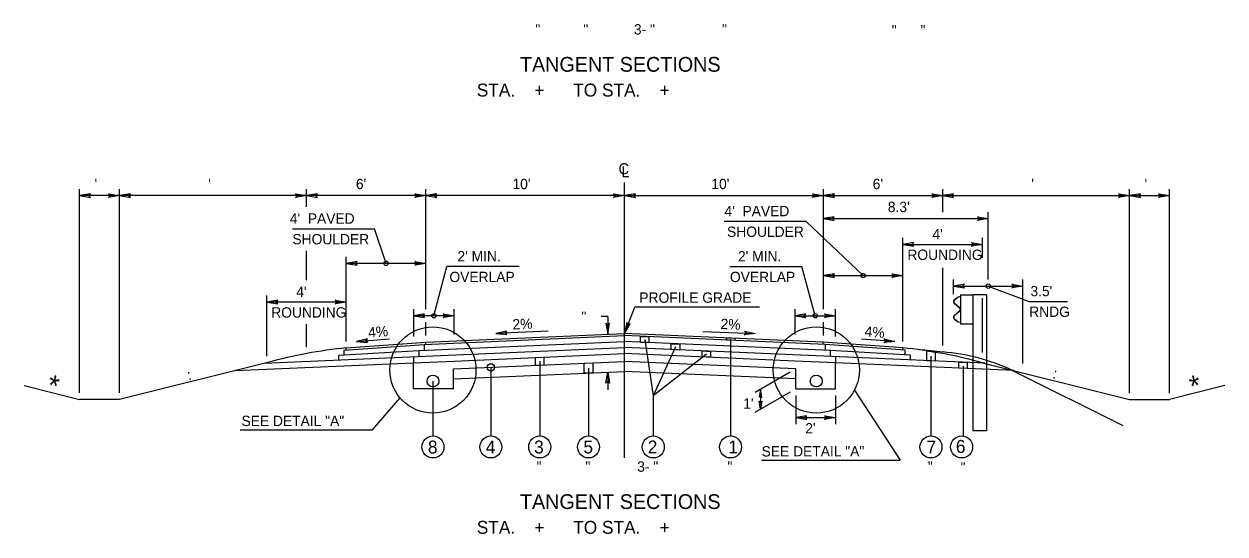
# Model space of a CAD drawing. Extents: x -592 to 1199, y -590 to 416.
# Drawn here: x -407.7 to -244.9, y 160.9 to 230 of the extents above; entities that cross this region are included whole.
import ezdxf

# ---------------------------------------------------------------- set-up
doc = ezdxf.new("R2010")
doc.units = 0
doc.layers.add('1', color=7, linetype='Continuous')
doc.layers.add('Des_ Drain_ Ftrs', color=7, linetype='Continuous')

msp = doc.modelspace()

# ---------------------------------------------------------------- linework, layer by layer
at = {"layer": '1'}
for p, q in [((-326.29, 171.24), (-326.29, 208.53)), ((-400.15, 180.04), (-400.15, 207.65)), ((-394.76, 206.77), (-400.15, 206.77)), ((-394.76, 180.04), (-394.76, 207.65)), ((-369.4, 206.77), (-394.76, 206.77)), ((-369.4, 205.27), (-369.4, 207.65)), ((-353.23, 206.77), (-369.4, 206.77)), ((-353.23, 191.38), (-353.23, 207.65)), ((-326.29, 206.77), (-353.23, 206.77)), ((-326.29, 206.77), (-299.35, 206.77)), ((-299.35, 191.38), (-299.35, 207.65)), ((-299.35, 206.77), (-283.18, 206.77)), ((-283.18, 204.54), (-283.18, 207.65)), ((-283.18, 206.77), (-257.84, 206.77)), ((-257.84, 180.03), (-257.84, 207.65)), ((-257.84, 206.77), (-252.45, 206.77)), ((-252.45, 180.03), (-252.45, 207.65)), ((-299.36, 203.66), (-277, 203.66)), ((-277, 195.39), (-277, 204.54)), ((-371.31, 202.27), (-360.17, 202.27)), ((-358.62, 197.6), (-360.17, 202.27)), ((-301.67, 203.28), (-312.81, 203.28)), ((-293.96, 195.94), (-301.67, 203.28)), ((-288.57, 187.03), (-288.57, 201.04)), ((-277.8, 198.35), (-277.8, 201.04)), ((-369.4, 195.33), (-369.4, 199.3)), ((-288.57, 200.16), (-277.8, 200.16)), ((-364.01, 187.03), (-364.01, 198.48)), ((-353.23, 197.6), (-364.01, 197.6)), ((-352.13, 190.5), (-350.37, 197.16)), ((-340.6, 197.16), (-350.37, 197.16)), ((-312.04, 197.16), (-302.28, 197.16)), ((-300.45, 190.5), (-302.28, 197.16)), ((-283.18, 186.48), (-283.18, 197)), ((-299.35, 195.94), (-288.57, 195.94)), ((-281.69, 193.44), (-281.69, 195.39)), ((-272.3, 184.04), (-272.3, 195.39)), ((-281.69, 194.51), (-272.3, 194.51)), ((-277, 194.51), (-271.44, 192.44)), ((-374.79, 185.03), (-374.79, 193.23)), ((-364.01, 192.35), (-374.78, 192.35)), ((-281.62, 192.22), (-280.89, 191.58)), ((-281.09, 193.04), (-281.61, 192.65)), ((-281.6, 192.24), (-280.87, 191.61)), ((-281.08, 193.01), (-281.59, 192.63)), ((-280.77, 193.1), (-281.09, 193.04)), ((-280.77, 193.07), (-281.08, 193.01)), ((-280.77, 193.32), (-280.77, 189.39)), ((-280.77, 193.32), (-279.09, 193.32)), ((-279.09, 193.32), (-279.09, 174.93)), ((-277.26, 193.32), (-279.09, 193.32)), ((-277.8, 185.51), (-277.8, 192.89)), ((-277.26, 193.32), (-277.26, 174.93)), ((-271.44, 192.44), (-266.28, 192.44)), ((-354.87, 187.69), (-354.87, 191.38)), ((-349.39, 190.5), (-354.87, 190.5)), ((-349.39, 187.98), (-349.39, 191.38)), ((-326.28, 188.1), (-324.9, 191.67)), ((-307.99, 191.67), (-324.9, 191.67)), ((-303.19, 187.98), (-303.19, 191.38)), ((-303.19, 190.5), (-297.71, 190.5)), ((-297.71, 187.69), (-297.71, 191.38)), ((-280.89, 191.13), (-281.62, 190.5)), ((-280.87, 191.11), (-281.6, 190.47)), ((-280.8, 191.4), (-280.8, 191.32)), ((-280.77, 191.4), (-280.77, 191.32)), ((-369.4, 186.26), (-369.4, 189.37)), ((-353.23, 187.81), (-353.23, 189.62)), ((-328.57, 190.38), (-329.45, 190.38)), ((-328.57, 190.38), (-328.57, 188.01)), ((-299.35, 187.81), (-299.35, 189.62)), ((-281.61, 190.06), (-281.09, 189.68)), ((-281.59, 190.09), (-281.08, 189.7)), ((-281.09, 189.68), (-280.77, 189.62)), ((-281.08, 189.7), (-280.77, 189.65)), ((-280.77, 189.39), (-279.09, 189.39)), ((-362.62, 187.03), (-358.13, 187.36)), ((-353.47, 186.62), (-326.29, 187.81)), ((-353.24, 186.93), (-326.29, 188.11)), ((-336.64, 188.43), (-343.73, 188.12)), ((-299.36, 186.93), (-326.29, 188.11)), ((-299.11, 186.62), (-326.29, 187.81)), ((-323.56, 187.28), (-322.4, 179.66)), ((-315.67, 188.39), (-308.58, 188.08)), ((-311.93, 187.32), (-311.93, 174.21)), ((-289.67, 187.02), (-294.16, 187.33)), ((-375.16, 184.06), (-326.29, 186.19)), ((-365.04, 185.18), (-354.18, 185.78)), ((-364.31, 185.83), (-353.47, 186.62)), ((-364.31, 185.22), (-364.31, 185.83)), ((-364.01, 186.15), (-353.24, 186.93)), ((-364.01, 185.85), (-364.01, 186.15)), ((-354.18, 185.78), (-326.29, 187)), ((-354.18, 185.78), (-354.18, 184.97)), ((-353.47, 186.62), (-353.47, 185.81)), ((-353.24, 186.63), (-353.24, 186.93)), ((-298.4, 185.78), (-326.29, 187)), ((-277.45, 184.06), (-326.29, 186.19)), ((-319.39, 186.3), (-322.4, 179.66)), ((-288.57, 186.15), (-299.36, 186.93)), ((-299.36, 186.63), (-299.36, 186.93)), ((-288.27, 185.83), (-299.11, 186.62)), ((-299.11, 186.62), (-299.11, 185.81)), ((-298.41, 185.78), (-298.41, 184.98)), ((-287.54, 185.18), (-298.41, 185.78)), ((-288.57, 185.85), (-288.57, 186.15)), ((-288.27, 185.22), (-288.27, 185.83)), ((-374.66, 184.18), (-394.76, 179.16)), ((-379.08, 183.07), (-354.88, 184.13)), ((-365.04, 184.5), (-365.04, 185.18)), ((-354.88, 184.94), (-354.88, 184.13)), ((-354.88, 184.13), (-349.39, 184.37)), ((-354.88, 180.59), (-354.88, 184.13)), ((-349.49, 183.29), (-326.29, 184.3)), ((-349.39, 184.37), (-326.29, 185.38)), ((-337.79, 184.34), (-337.79, 174.21)), ((-303.19, 184.37), (-326.29, 185.38)), ((-303.09, 183.29), (-326.29, 184.3)), ((-315.21, 185.28), (-322.4, 179.66)), ((-297.7, 184.13), (-303.19, 184.37)), ((-297.7, 184.94), (-297.7, 184.13)), ((-297.7, 180.59), (-297.7, 184.13)), ((-273.52, 183.08), (-297.7, 184.13)), ((-287.54, 184.5), (-287.54, 185.18)), ((-284.77, 185.04), (-284.77, 174.21)), ((-281.69, 185.38), (-281.69, 185.38)), ((-277.8, 184.14), (-257.84, 179.15)), ((-349.49, 180.59), (-349.49, 183.29)), ((-349.49, 181.94), (-326.29, 182.95)), ((-344.42, 183.51), (-344.42, 174.21)), ((-331.18, 183.42), (-331.18, 174.21)), ((-328.57, 182.86), (-328.57, 180.49)), ((-303.09, 181.94), (-326.29, 182.95)), ((-303.85, 182.85), (-308.61, 180.1)), ((-303.09, 180.59), (-303.09, 183.29)), ((-303.09, 183.29), (-303.09, 183.29)), ((-280.42, 183.68), (-280.42, 174.21)), ((-273.8, 183.14), (-258.75, 175.62)), ((-407.68, 181.04), (-400.15, 179.16)), ((-352.26, 181.66), (-352.26, 174.21)), ((-244.92, 181.04), (-252.45, 179.15)), ((-394.76, 179.16), (-400.15, 179.16)), ((-360.46, 175.06), (-356.72, 179.38)), ((-349.49, 180.59), (-354.88, 180.59)), ((-322.4, 179.66), (-322.4, 174.21)), ((-303.85, 180.15), (-308.63, 177.4)), ((-307.85, 180.54), (-307.87, 177.83)), ((-303.09, 180.59), (-297.7, 180.59)), ((-303.09, 179.71), (-303.09, 175.83)), ((-297.7, 179.71), (-297.7, 175.83)), ((-295.15, 180.42), (-288.95, 170.94)), ((-257.84, 179.15), (-252.45, 179.15)), ((-303.09, 176.71), (-297.7, 176.71)), ((-378.4, 175.06), (-360.46, 175.06)), ((-277.26, 174.93), (-279.09, 174.93)), ((-307.73, 170.94), (-288.95, 170.94))]:
    msp.add_line(p, q, dxfattribs=at)
for points in [[(-324.14, 186.9), (-324.14, 187.71), (-322.99, 187.66), (-322.99, 186.85)], [(-312.5, 187.51), (-311.36, 187.46), (-311.36, 187.16), (-312.5, 187.21)], [(-319.96, 186.72), (-318.81, 186.67), (-318.81, 185.86), (-319.96, 185.91)], [(-315.79, 185.73), (-314.64, 185.68), (-314.64, 184.87), (-315.79, 184.92)], [(-285.34, 185.74), (-284.19, 185.56), (-284.19, 184.35), (-285.34, 184.4)], [(-338.37, 184.85), (-337.22, 184.9), (-337.22, 183.82), (-338.37, 183.77)], [(-331.75, 184.06), (-330.61, 184.11), (-330.61, 182.76), (-331.75, 182.71)], [(-281, 184.21), (-279.86, 184.16), (-279.86, 183.35), (-281, 183.4)]]:
    msp.add_lwpolyline(points, close=True, dxfattribs=at)
for centre, radius in [((-358.62, 197.6), 0.3), ((-293.96, 195.94), 0.3), ((-277, 194.51), 0.3), ((-352.13, 190.5), 0.3), ((-300.45, 190.5), 0.3), ((-352.27, 183.15), 5.84), ((-300.31, 183.15), 5.84), ((-344.42, 183.51), 0.5), ((-352.26, 181.66), 0.808), ((-300.32, 181.66), 0.808), ((-352.26, 172.73), 1.49), ((-344.42, 172.73), 1.49), ((-337.79, 172.73), 1.49), ((-331.18, 172.73), 1.49), ((-322.4, 172.73), 1.49), ((-311.93, 172.73), 1.49), ((-284.77, 172.73), 1.49), ((-280.61, 172.73), 1.49)]:
    msp.add_circle(centre, radius, dxfattribs=at)
for centre, radius, start, end in [((-281.44, 192.43), 0.278, 126.9799, 229.021), ((-281.44, 192.43), 0.249, 126.9799, 229.021), ((-281.44, 190.29), 0.278, 130.979, 233.0201), ((-281.44, 190.29), 0.249, 130.979, 233.0201), ((-281.05, 191.4), 0.249, 0, 49.0365), ((-281.05, 191.32), 0.249, 310.9635, 0), ((-281.05, 191.4), 0.278, 0, 49.0365), ((-281.05, 191.32), 0.278, 310.9635, 0), ((-357.12, 119.32), 67.19, 95.8795, 105.1262), ((-295.46, 119.32), 67.19, 74.7611, 84.1196), ((-294.01, 84.93), 101.24, 83.8633, 85.6775), ((-285.31, 158.31), 27.37, 65.1374, 85.5513)]:
    msp.add_arc(centre, radius, start, end, dxfattribs=at)
at = {"layer": 'Des_ Drain_ Ftrs'}
for points in [[(-400.15, 206.77), (-398.66, 206.52), (-398.96, 206.77), (-398.66, 207.01)], [(-394.76, 206.77), (-396.25, 206.52), (-395.95, 206.77), (-396.25, 207.01)], [(-394.76, 206.77), (-393.27, 206.52), (-393.57, 206.77), (-393.27, 207.01)], [(-369.4, 206.77), (-370.88, 206.52), (-370.59, 206.77), (-370.88, 207.01)], [(-369.4, 206.77), (-367.91, 206.52), (-368.2, 206.77), (-367.91, 207.01)], [(-353.23, 206.77), (-354.72, 206.52), (-354.42, 206.77), (-354.72, 207.01)], [(-353.23, 206.77), (-351.74, 206.52), (-352.04, 206.77), (-351.74, 207.01)], [(-326.29, 206.77), (-327.78, 206.52), (-327.48, 206.77), (-327.78, 207.01)], [(-326.29, 206.77), (-324.8, 206.52), (-325.1, 206.77), (-324.8, 207.01)], [(-299.35, 206.77), (-300.84, 206.52), (-300.54, 206.77), (-300.84, 207.01)], [(-299.35, 206.77), (-297.86, 206.52), (-298.16, 206.77), (-297.86, 207.01)], [(-283.18, 206.77), (-284.67, 206.52), (-284.38, 206.77), (-284.67, 207.01)], [(-283.18, 206.77), (-281.7, 206.52), (-281.99, 206.77), (-281.7, 207.01)], [(-257.84, 206.77), (-259.33, 206.52), (-259.04, 206.77), (-259.33, 207.01)], [(-257.84, 206.77), (-256.35, 206.52), (-256.65, 206.77), (-256.35, 207.01)], [(-252.45, 206.77), (-253.94, 206.52), (-253.65, 206.77), (-253.94, 207.01)], [(-299.36, 203.66), (-297.87, 203.42), (-298.16, 203.66), (-297.87, 203.91)], [(-277, 203.66), (-278.48, 203.42), (-278.19, 203.66), (-278.48, 203.91)], [(-288.57, 200.16), (-287.08, 199.91), (-287.38, 200.16), (-287.08, 200.41)], [(-277.8, 200.16), (-279.28, 199.91), (-278.99, 200.16), (-279.28, 200.41)], [(-364.01, 197.6), (-362.52, 197.35), (-362.82, 197.6), (-362.52, 197.84)], [(-353.23, 197.6), (-354.72, 197.35), (-354.42, 197.6), (-354.72, 197.84)], [(-299.35, 195.94), (-297.86, 195.69), (-298.16, 195.94), (-297.86, 196.19)], [(-288.57, 195.94), (-290.06, 195.69), (-289.77, 195.94), (-290.06, 196.19)], [(-281.69, 194.51), (-280.2, 194.26), (-280.49, 194.51), (-280.2, 194.76)], [(-272.3, 194.51), (-273.79, 194.26), (-273.5, 194.51), (-273.79, 194.76)], [(-374.78, 192.35), (-373.3, 192.1), (-373.59, 192.35), (-373.3, 192.6)], [(-364.01, 192.35), (-365.5, 192.1), (-365.2, 192.35), (-365.5, 192.6)], [(-354.87, 190.5), (-353.39, 190.25), (-353.68, 190.5), (-353.39, 190.75)], [(-349.39, 190.5), (-350.88, 190.25), (-350.58, 190.5), (-350.88, 190.75)], [(-303.19, 190.5), (-301.71, 190.25), (-302, 190.5), (-301.71, 190.75)], [(-297.71, 190.5), (-299.2, 190.25), (-298.9, 190.5), (-299.2, 190.75)], [(-328.57, 188.01), (-328.32, 189.5), (-328.57, 189.2), (-328.82, 189.5)], [(-326.28, 188.1), (-325.52, 189.4), (-325.85, 189.22), (-325.98, 189.58)], [(-362.62, 187.03), (-361.12, 186.89), (-361.43, 187.12), (-361.15, 187.39)], [(-343.73, 188.12), (-342.23, 187.94), (-342.54, 188.17), (-342.25, 188.43)], [(-308.58, 188.08), (-310.08, 187.9), (-309.77, 188.14), (-310.06, 188.4)], [(-289.67, 187.02), (-291.17, 186.87), (-290.86, 187.1), (-291.14, 187.37)], [(-328.57, 182.86), (-328.32, 181.37), (-328.57, 181.66), (-328.82, 181.37)], [(-307.85, 180.54), (-308.04, 179.46), (-307.85, 179.67), (-307.68, 179.45)], [(-307.87, 177.83), (-308.04, 178.92), (-307.86, 178.7), (-307.68, 178.92)], [(-303.09, 176.71), (-301.6, 176.46), (-301.9, 176.71), (-301.6, 176.96)], [(-297.7, 176.71), (-299.19, 176.46), (-298.9, 176.71), (-299.19, 176.96)]]:
    msp.add_lwpolyline(points, close=True, dxfattribs=at)

# ---------------------------------------------------------------- texts
at = {"layer": '1'}
for s, height, p in [(' "', 1.4, (-338.9, 228.59)), (' "', 1.4, (-332.4, 228.59)), ('3- "', 1.4, (-325.03, 228.59)), (' "', 1.4, (-313.6, 228.59)), (' "', 1.4, (-290.6, 228.49)), (' "', 1.4, (-286.7, 228.46)), ('TANGENT SECTIONS', 2, (-340.47, 223.55)), ('STA.    +      TO STA.    +     ', 1.75, (-346.32, 220.19)), (" '", 1.4, (-398.65, 207.65)), ("  '", 1.4, (-383.77, 207.65)), ("6'", 1.4, (-362.7, 207.65)), ("10'", 1.4, (-341.48, 207.65)), ("10'", 1.4, (-314.53, 207.65)), ("6'", 1.4, (-292.66, 207.65)), ("  '", 1.4, (-272.21, 207.65)), (" '", 1.4, (-256.34, 207.65)), ("4'  PAVED", 1.4, (-312.75, 203.98)), ("8.3'", 1.4, (-290.61, 204.54)), ("4'  PAVED", 1.4, (-371.66, 202.97)), ('SHOULDER', 1.4, (-312.4, 201.18)), ("4'", 1.4, (-284.57, 200.86)), ('SHOULDER', 1.4, (-371.31, 200.17)), ("2' MIN.", 1.4, (-348.94, 197.86)), ("2' MIN.", 1.4, (-310.92, 197.86)), ('ROUNDING', 1.4, (-287.96, 198.06)), ('OVERLAP', 1.4, (-350.03, 195.06)), ('OVERLAP', 1.4, (-312.01, 195.06)), ("4'", 1.4, (-370.79, 193.05)), ("3.5'", 1.4, (-271.28, 193.14)), ('PROFILE GRADE', 1.4, (-324.29, 192.26)), ('ROUNDING', 1.4, (-374.18, 190.25)), ('RNDG', 1.4, (-271.45, 190.34)), ('SEE DETAIL "A"', 1.4, (-378.21, 175.56)), ("2'", 1.4, (-301.8, 174.56)), ('8', 1.75, (-352.94, 171.85)), ('4', 1.75, (-345.1, 171.85)), ('3', 1.75, (-338.55, 171.85)), ('5', 1.75, (-331.87, 171.85)), ('2', 1.75, (-323.15, 171.85)), ('1', 1.75, (-312.23, 171.85)), ('SEE DETAIL "A"', 1.4, (-307.72, 171.44)), ('7', 1.75, (-285.36, 171.85)), ('6', 1.75, (-281.39, 171.93)), (' "', 1.4, (-338.74, 169.37)), (' "', 1.4, (-332.12, 169.37)), ('3- "', 1.4, (-324.58, 169.37)), (' "', 1.4, (-312.87, 169.37)), (' "', 1.4, (-285.71, 169.37)), (' "', 1.4, (-281.27, 169.27)), ('TANGENT SECTIONS', 2, (-340.47, 164.33)), ('STA.    +      TO STA.    +     ', 1.75, (-346.32, 160.97))]:
    msp.add_text(s, height=height, dxfattribs=at).set_placement(p)
for s, height, rotation, p in [('  "', 1.4, 0.1438, (-333.18, 189.67)), ('4%', 1.4, 4.4657, (-360.99, 187.53)), ('2%', 1.4, 2.624, (-341.45, 188.63)), ('2%', 1.4, 357.376, (-313.31, 188.71)), ('4%', 1.4, 355.7524, (-293.79, 187.7)), ('*', 2.8, 347.1521, (-404.74, 179.85)), (' : ', 1.4, 14.2282, (-385.89, 181.65)), (' : ', 1.4, 345.7718, (-268.87, 182.2)), ('*', 2.8, 12.8479, (-249.36, 179.51)), ("1'", 1.4, 0.1438, (-310.2, 177.92))]:
    msp.add_text(s, height=height, rotation=rotation, dxfattribs=at).set_placement(p)
at = {"layer": 'Des_ Drain_ Ftrs'}
for s, p in [('C', (-327.12, 209.66)), ('L', (-326.72, 209.26))]:
    msp.add_text(s, height=1.5, dxfattribs=at).set_placement(p)

doc.saveas('drawing.dxf')
